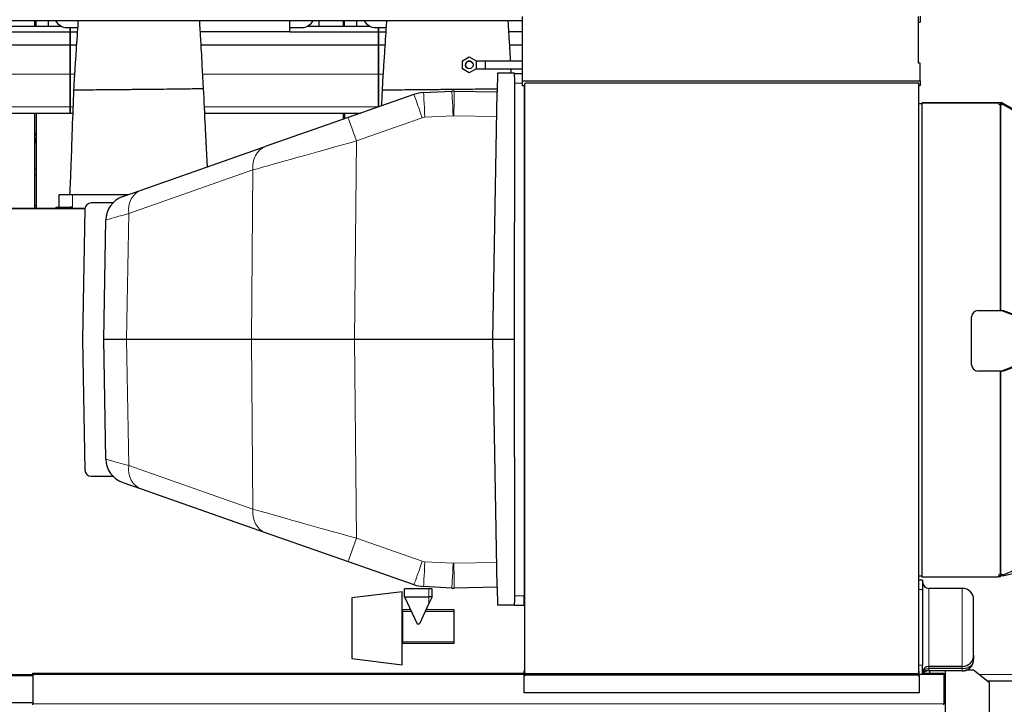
# Model space of a CAD drawing. Header units: inches. Extents: x 0 to 29700, y -16 to 21000.
# Tile 368 of 376: x 24244 to 25808, y 16002 to 17089. Entities that reach past the tile are written whole.
import ezdxf

# ---------------------------------------------------------------- set-up
doc = ezdxf.new("R2010")
doc.units = ezdxf.units.IN
doc.layers.add('1', color=7, linetype='Continuous', true_color=0xffffff)
doc.layers.add('254', color=7, linetype='Continuous', true_color=0xffffff)
doc.styles.add('latin_extended', font='simplex.shx')
doc.dimstyles.get("Standard").update_dxf_attribs({"dimtxt": 0.18, "dimasz": 0.18, "dimexe": 0.18, "dimexo": 0.0625, "dimgap": 0.09, "dimtad": 0, "dimtih": 1, "dimtoh": 1, "dimdec": 4, "dimzin": 0, "dimdsep": 46, "dimtxsty": 'Standard', "dimcen": 0.09, "dimadec": 0, "dimazin": 0, "dimtfac": 1, "dimtdec": 4, "dimtofl": 0, "dimtmove": 0, "dimatfit": 3, "dimfxl": 1, "dimtolj": 1, "dimtzin": 0, "dimarcsym": 0})

# ---------------------------------------------------------------- blocks, each defined once
blk = doc.blocks.new('_U5')
at = {"layer": '254', "color": 3, "linetype": 'Continuous', "lineweight": 13, "transparency": 16777216}
for p, q in [((27220.4, 17368.7), (27220.4, 13173.7)), ((18363.9, 15513.2), (18363.9, 13173.7)), ((18538.9, 13223.7), (27045.4, 13223.7))]:
    blk.add_line(p, q, dxfattribs=at)
at = {"layer": '254', "color": 3, "transparency": 16777216}
for points in [[(18538.9, 13252.9), (18538.9, 13194.5), (18363.9, 13223.7)], [(27045.4, 13194.5), (27045.4, 13252.9), (27220.4, 13223.7)]]:
    blk.add_solid(points, dxfattribs=at)
at = {"layer": 'Defpoints', "color": 0, "transparency": 16777216}
for p in [(27220.4, 17418.7), (18363.9, 15563.2), (27220.4, 13223.7)]:
    blk.add_point(p, dxfattribs=at)
at = {"layer": '254', "color": 2, "lineweight": 13, "transparency": 16777216, "insert": (22483.8, 13486.2), "char_height": 175, "attachment_point": 1, "style": 'latin_extended'}
blk.add_mtext('\\A1;8857', dxfattribs=at)

msp = doc.modelspace()

# ---------------------------------------------------------------- linework, layer by layer
at = {"layer": '1', "color": 2, "linetype": 'Continuous', "lineweight": 25}
for p, q in [((25041.86, 17093.4), (25041.86, 16991.313)), ((25671.35, 17019.545), (25671.35, 17093.4)), ((25673.85, 17093.942), (25673.85, 17084.703)), ((22831.36, 17087.113), (25041.859, 17087.113)), ((24210.74, 17078.192), (24309.962, 17078.192)), ((24267.861, 17078.194), (24267.861, 17087.114)), ((24269.861, 17078.194), (24269.861, 17087.114)), ((24288.861, 17087.113), (24288.861, 17078.193)), ((24318.84, 17076.121), (24323.86, 17076.121)), ((24323.86, 17069.187), (24323.86, 17076.121)), ((24323.86, 17076.121), (24323.86, 17069.187)), ((24323.86, 17076.121), (24335.748, 17076.121)), ((24672.86, 17069.032), (24672.86, 17087.113)), ((24672.86, 17076.121), (24691.86, 17076.121)), ((24700.74, 17078.192), (24799.962, 17078.192)), ((24718.861, 17087.113), (24718.861, 17078.193)), ((24757.861, 17078.194), (24757.861, 17087.114)), ((24759.861, 17078.194), (24759.861, 17087.114)), ((24778.861, 17087.113), (24778.861, 17078.193)), ((24808.84, 17076.121), (24813.86, 17076.121)), ((24813.86, 17076.121), (24813.86, 17069.187)), ((24813.86, 17076.121), (24825.748, 17076.121)), ((24813.86, 17069.187), (24813.86, 17076.121)), ((25671.342, 17084.703), (25673.85, 17084.703)), ((24182.86, 17069.187), (24323.86, 17069.187)), ((24323.86, 17048.605), (24323.86, 17069.187)), ((24323.86, 17069.187), (24323.86, 17048.605)), ((24323.86, 17069.187), (24335.295, 17069.187)), ((24672.86, 17069.032), (24530.745, 17069.032)), ((24672.86, 17069.187), (24813.86, 17069.187)), ((24813.86, 17069.187), (24813.86, 17048.605)), ((24813.86, 17069.187), (24825.295, 17069.187)), ((24813.86, 17048.605), (24813.86, 17069.187)), ((25041.863, 17069.032), (25020.745, 17069.032)), ((24041.989, 17048.605), (24323.86, 17048.605)), ((24323.86, 17002.142), (24323.86, 17048.605)), ((24323.86, 17048.605), (24323.86, 17002.142)), ((24323.86, 17048.605), (24333.957, 17048.605)), ((24531.989, 17048.605), (24813.86, 17048.605)), ((24813.86, 17048.605), (24813.86, 17002.142)), ((24813.86, 17048.605), (24823.957, 17048.605)), ((24813.86, 17002.142), (24813.86, 17048.605)), ((25021.989, 17048.605), (25041.862, 17048.605)), ((24946.862, 17023.039), (24957.862, 17029.39)), ((24957.862, 17029.39), (24968.862, 17023.039)), ((24946.862, 17010.338), (24946.862, 17023.039)), ((24968.862, 17023.039), (24968.862, 17010.338)), ((25041.861, 17022.692), (24982.86, 17022.692)), ((24982.86, 17022.692), (24982.86, 17016.692)), ((24982.86, 17016.692), (24982.86, 17010.692)), ((25673.85, 17019.545), (25671.35, 17019.545)), ((25673.85, 16991.313), (25673.85, 17019.545)), ((24323.86, 16950.167), (24323.86, 17002.142)), ((24323.86, 17002.142), (24323.86, 16950.167)), ((24813.86, 17002.142), (24813.86, 16950.167)), ((24813.86, 16950.167), (24813.86, 17002.142)), ((24957.862, 17003.987), (24946.862, 17010.338)), ((24968.862, 17010.338), (24957.862, 17003.987)), ((24982.86, 17010.692), (25041.861, 17010.692)), ((25002.778, 17003.692), (25002.26, 16974.022)), ((25029.86, 17003.692), (25002.778, 17003.692)), ((25029.86, 16997.924), (25029.86, 17003.692)), ((25041.86, 17002.692), (25029.86, 17002.692)), ((25029.86, 16997.924), (25029.86, 16987.692)), ((25029.86, 16987.692), (25029.86, 16766.953)), ((25041.86, 16991.313), (25041.86, 16984.242)), ((25041.86, 16991.313), (25673.85, 16991.313)), ((25041.86, 16984.242), (25045.87, 16984.242)), ((25044.86, 16984.232), (25044.86, 16955.691)), ((25045.86, 16051.623), (25045.86, 16986.742)), ((25047.265, 16988.147), (25670.708, 16988.147)), ((25671.352, 16984.242), (25673.85, 16984.242)), ((25671.36, 16987.494), (25671.36, 16050.87)), ((25673.85, 16991.313), (25673.85, 16984.242)), ((24869.96, 16969.773), (24765.276, 16933.062)), ((24885.286, 16972.796), (24930.186, 16975.146)), ((24934.021, 16975.213), (25002.226, 16974.022)), ((24995.36, 16580.692), (25002.226, 16974.022)), ((25002.26, 16974.022), (25002.226, 16974.022)), ((25044.86, 16955.692), (25044.86, 16929.692)), ((25045.861, 16955.692), (25044.86, 16955.692)), ((25671.361, 16955.692), (25676.359, 16955.692)), ((25676.359, 16956.192), (25676.359, 16204.192)), ((25797.986, 16956.192), (25676.359, 16956.192)), ((25676.859, 16957.192), (25801.41, 16957.192)), ((25676.859, 16957.192), (25676.859, 16956.192)), ((25802.28, 16957.036), (25801.409, 16954.692)), ((25801.41, 16957.192), (25801.41, 16953.218)), ((25804.658, 16954.522), (25801.41, 16954.522)), ((25802.273, 16953.217), (25801.419, 16953.217)), ((25801.419, 16626.692), (25801.419, 16953.217)), ((25802.273, 16626.692), (25802.273, 16953.217)), ((25805.387, 16955.881), (25802.28, 16957.036)), ((25804.658, 16954.522), (26400.087, 16617.828)), ((25805.387, 16955.881), (26400.433, 16619.404)), ((25805.387, 16955.881), (25805.387, 16954.11)), ((24047.761, 16940.192), (24323.86, 16940.192)), ((24267.861, 16788.691), (24267.861, 16940.192)), ((24269.861, 16940.192), (24269.861, 16788.691)), ((24323.86, 16940.192), (24323.86, 16950.167)), ((24323.86, 16950.167), (24323.86, 16940.192)), ((24323.86, 16940.192), (24328.064, 16940.192)), ((24537.761, 16940.192), (24785.601, 16940.192)), ((24757.861, 16930.46), (24757.861, 16940.192)), ((24759.861, 16940.192), (24759.861, 16931.162)), ((24765.276, 16933.062), (24633.811, 16886.96)), ((25045.861, 16929.692), (25044.86, 16929.692)), ((25044.86, 16929.692), (25044.86, 16231.692)), ((24267.867, 16895.84), (24269.863, 16895.84)), ((24267.876, 16897.682), (24269.876, 16897.682)), ((24436.536, 16817.779), (24633.811, 16886.96)), ((24327.86, 16810.692), (24305.86, 16810.692)), ((24305.86, 16810.692), (24305.86, 16790.682)), ((24416.327, 16810.692), (24327.86, 16810.692)), ((24407.429, 16807.572), (24436.536, 16817.779)), ((24391.969, 16797.692), (24357.475, 16797.692)), ((22821.686, 16788.691), (24347.488, 16788.691)), ((24267.865, 16793.505), (24269.901, 16793.505)), ((24301.86, 16790.682), (24323.86, 16790.682)), ((24301.86, 16788.692), (24301.86, 16790.682)), ((24301.86, 16788.692), (24323.86, 16788.692)), ((24327.86, 16790.682), (24323.86, 16790.682)), ((24347.528, 16788.692), (24323.86, 16788.692)), ((24347.477, 16787.866), (24343.86, 16580.692)), ((24377.358, 16580.692), (24380.672, 16770.524)), ((25029.86, 16580.692), (25029.86, 16766.953)), ((25765.648, 16626.692), (25801.419, 16626.692)), ((25802.273, 16626.692), (25801.419, 16626.692)), ((25803.752, 16626.692), (25802.273, 16626.692)), ((25875.567, 16599.047), (25803.465, 16626.122)), ((25878.981, 16599.047), (25806.88, 16626.122)), ((25755.648, 16540.692), (25755.648, 16616.692)), ((24343.86, 16580.692), (24347.477, 16373.517)), ((24380.672, 16390.86), (24377.358, 16580.692)), ((24413.52, 16580.692), (24377.358, 16580.692)), ((24611.84, 16580.692), (24413.52, 16580.692)), ((24775.647, 16580.692), (24611.84, 16580.692)), ((24995.36, 16580.692), (24775.647, 16580.692)), ((25002.226, 16187.361), (24995.36, 16580.692)), ((25029.86, 16580.692), (24995.36, 16580.692)), ((25029.86, 16394.431), (25029.86, 16580.692)), ((25803.465, 16531.262), (25875.567, 16558.338)), ((25806.88, 16531.262), (25878.981, 16558.338)), ((25801.419, 16530.692), (25765.648, 16530.692)), ((25802.273, 16530.692), (25801.419, 16530.692)), ((25801.419, 16208.168), (25801.419, 16530.692)), ((25802.273, 16530.692), (25803.752, 16530.692)), ((25802.273, 16208.168), (25802.273, 16530.692)), ((26399.043, 16453.323), (25804.935, 16206.492)), ((25029.86, 16394.431), (25029.86, 16173.692)), ((24357.475, 16363.692), (24391.969, 16363.692)), ((24407.429, 16353.811), (24436.536, 16343.604)), ((24436.536, 16343.604), (24633.811, 16274.423)), ((26398.962, 16336.55), (25804.91, 16204.869)), ((24633.811, 16274.423), (24765.276, 16228.321)), ((25044.86, 16231.692), (25044.86, 16205.692)), ((25044.86, 16231.692), (25045.861, 16231.692)), ((24765.276, 16228.321), (24869.96, 16191.61)), ((25044.86, 16205.692), (25045.86, 16205.692)), ((25044.86, 16205.692), (25044.86, 16173.692)), ((25671.361, 16205.692), (25676.359, 16205.692)), ((25676.359, 16204.192), (25797.859, 16204.192)), ((25801.585, 16204.192), (25797.857, 16204.192)), ((25802.126, 16204.252), (25801.263, 16208.148)), ((25802.273, 16208.168), (25801.419, 16208.168)), ((25801.585, 16204.192), (25801.585, 16206.693)), ((25804.935, 16206.492), (25801.585, 16206.492)), ((25804.91, 16204.869), (25804.551, 16206.492)), ((25804.91, 16204.869), (25804.792, 16204.843)), ((24893.86, 16185.192), (24854.86, 16185.192)), ((24854.86, 16172.192), (24854.86, 16185.192)), ((24930.186, 16186.237), (24885.286, 16188.587)), ((24898.86, 16185.192), (24893.86, 16185.192)), ((24898.86, 16172.192), (24898.86, 16185.192)), ((25002.226, 16187.361), (24934.021, 16186.17)), ((25002.226, 16187.361), (25002.26, 16187.362)), ((25002.26, 16187.362), (25002.752, 16159.192)), ((25677.86, 16198.692), (25671.361, 16198.692)), ((25677.86, 16198.692), (25677.86, 16183.692)), ((25740.86, 16185.692), (25687.86, 16185.692)), ((25740.86, 16185.692), (25687.86, 16185.692)), ((24851.36, 16180.392), (24771.36, 16170.569)), ((24771.36, 16170.569), (24771.36, 16074.214)), ((24851.36, 16178.557), (24851.36, 16180.392)), ((24851.36, 16064.392), (24851.36, 16178.557)), ((24854.86, 16172.192), (24874.852, 16129.319)), ((24854.86, 16172.192), (24893.86, 16172.192)), ((24898.86, 16172.192), (24893.86, 16161.469)), ((24898.86, 16172.192), (24893.86, 16172.192)), ((25029.86, 16173.692), (25029.86, 16163.46)), ((25044.86, 16158.692), (25044.86, 16173.692)), ((25677.86, 16183.692), (25677.86, 16063.692)), ((24893.86, 16161.469), (24878.869, 16129.319)), ((25029.86, 16159.192), (25002.752, 16159.192)), ((25029.86, 16159.192), (25029.86, 16163.46)), ((25029.86, 16158.692), (25029.86, 16159.192)), ((25044.86, 16158.692), (25029.86, 16158.692)), ((25758.86, 16079.692), (25758.86, 16167.692)), ((24852.069, 16151.65), (24851.36, 16151.65)), ((24852.069, 16148.891), (24852.069, 16151.65)), ((24864.439, 16151.65), (24852.069, 16151.65)), ((24852.069, 16148.891), (24852.069, 16151.65)), ((24852.069, 16100.891), (24852.069, 16148.891)), ((24852.069, 16100.891), (24852.069, 16148.891)), ((24934.069, 16151.65), (24889.282, 16151.65)), ((24934.069, 16148.891), (24934.069, 16151.65)), ((24934.069, 16100.891), (24934.069, 16148.891)), ((24874.852, 16129.319), (24878.869, 16129.319)), ((24852.069, 16098.133), (24851.36, 16098.133)), ((24852.069, 16098.133), (24852.069, 16100.891)), ((24852.069, 16098.133), (24852.069, 16100.891)), ((24934.069, 16098.133), (24852.069, 16098.133)), ((24934.069, 16098.133), (24934.069, 16100.891)), ((25758.86, 16079.692), (25758.86, 16072.692)), ((24771.36, 16074.214), (24851.36, 16064.392)), ((25677.86, 16048.692), (25677.86, 16063.692)), ((25687.86, 16061.692), (25740.86, 16061.692)), ((25740.86, 16061.692), (25687.86, 16061.692)), ((24264.86, 16048.912), (24264.86, 16050.912)), ((24264.86, 16050.912), (25044.858, 16050.912)), ((24264.86, 16048.912), (24264.86, 16002.612)), ((25044.862, 16047.447), (25044.862, 16054.518)), ((25044.862, 16019.914), (25044.862, 16047.447)), ((25047.265, 16048.45), (25047.265, 16050.218)), ((25670.708, 16050.218), (25047.265, 16050.218)), ((25047.265, 16048.45), (25670.41, 16048.45)), ((25670.41, 16048.45), (25670.41, 16050.218)), ((25672.358, 16047.036), (25672.358, 16054.107)), ((25677.86, 16048.692), (25672.358, 16048.692)), ((25672.358, 16047.036), (25672.358, 16019.914)), ((25679.191, 16050.912), (25711.56, 16050.912)), ((25740.86, 16054.692), (25687.026, 16054.692)), ((25688.86, 16054.691), (25688.86, 16050.911)), ((25711.56, 16050.912), (25711.56, 16048.912)), ((25711.56, 16048.912), (25711.56, 16002.612)), ((25713.86, 16054.691), (25713.86, 15995.692)), ((25713.86, 16054.69), (25713.86, 15965.692)), ((25758.86, 16055.692), (25746.661, 16055.692)), ((25783.86, 16035.692), (25758.86, 16055.692)), ((25780.05, 16038.722), (25961.829, 16038.722)), ((25783.86, 15965.692), (25783.86, 16035.692)), ((25672.358, 16019.914), (25044.862, 16019.914)), ((24264.86, 16000.612), (24264.86, 16002.612)), ((25711.56, 16000.612), (25711.56, 16002.612))]:
    msp.add_line(p, q, dxfattribs=at)
at = {"layer": '1', "color": 110, "linetype": 'Continuous', "lineweight": 13}
for p, q in [((24044.462, 17002.142), (24323.86, 17002.142)), ((24323.86, 17002.142), (24330.897, 17002.142)), ((24534.462, 17002.142), (24813.86, 17002.142)), ((24813.86, 17002.142), (24820.897, 17002.142)), ((25041.86, 16987.692), (25029.86, 16987.692)), ((24047.278, 16950.167), (24323.86, 16950.167)), ((24323.86, 16950.167), (24328.431, 16950.167)), ((24537.278, 16950.167), (24813.86, 16950.167)), ((24813.86, 16950.167), (24814.052, 16950.167)), ((24932.276, 16935.899), (24887.376, 16933.549)), ((25001.54, 16934.726), (24933.322, 16935.917)), ((24883.197, 16932.725), (24778.513, 16896.014)), ((24267.876, 16907.971), (24269.876, 16907.971)), ((24267.876, 16905.772), (24269.876, 16905.772)), ((24267.876, 16905.424), (24269.876, 16905.424)), ((24267.867, 16895.09), (24269.863, 16895.09)), ((24267.867, 16893.675), (24269.863, 16893.675)), ((24267.867, 16892.992), (24269.863, 16892.992)), ((24267.876, 16899.641), (24269.876, 16899.641)), ((24267.876, 16899.335), (24269.876, 16899.335)), ((24267.876, 16899.063), (24269.876, 16899.063)), ((24778.513, 16896.014), (24775.647, 16580.692)), ((24267.865, 16851.984), (24269.901, 16851.984)), ((24267.865, 16841.986), (24269.901, 16841.986)), ((24614.286, 16849.912), (24417.012, 16780.731)), ((24611.84, 16580.692), (24614.286, 16849.912)), ((24327.86, 16810.692), (24327.86, 16790.682)), ((24323.86, 16788.692), (24323.86, 16790.682)), ((24417.012, 16780.731), (24413.52, 16580.692)), ((25806.88, 16626.122), (25803.465, 16626.122)), ((24413.52, 16580.692), (24417.012, 16380.652)), ((24614.286, 16311.472), (24611.84, 16580.692)), ((24775.647, 16580.692), (24778.513, 16265.369)), ((25806.88, 16531.262), (25803.465, 16531.262)), ((24417.012, 16380.652), (24614.286, 16311.472)), ((24778.513, 16265.369), (24883.197, 16228.659)), ((24887.376, 16227.834), (24932.276, 16225.484)), ((24933.322, 16225.466), (25001.54, 16226.657)), ((25804.792, 16204.843), (25804.426, 16206.492)), ((24893.86, 16172.192), (24893.86, 16185.192)), ((25687.86, 16061.692), (25687.86, 16185.692)), ((25740.86, 16061.692), (25740.86, 16185.692)), ((24893.86, 16172.192), (24893.86, 16161.469)), ((25044.86, 16173.692), (25029.86, 16173.692)), ((25677.86, 16183.692), (25671.361, 16183.692)), ((24852.069, 16148.891), (24851.36, 16148.891)), ((24865.725, 16148.891), (24852.069, 16148.891)), ((24934.069, 16148.891), (24887.995, 16148.891)), ((24852.069, 16100.891), (24851.36, 16100.891)), ((24934.069, 16100.891), (24852.069, 16100.891)), ((25677.86, 16063.692), (25671.361, 16063.692)), ((25687.86, 16061.692), (25687.86, 16058.192)), ((25740.86, 16058.192), (25740.86, 16061.692)), ((25044.858, 16048.912), (24264.86, 16048.912)), ((25711.56, 16048.912), (25677.947, 16048.912)), ((25687.86, 16058.192), (25687.86, 16056.692)), ((25740.86, 16058.192), (25687.86, 16058.192)), ((25740.86, 16054.692), (25740.86, 16058.192)), ((24264.86, 16002.612), (25711.56, 16002.612))]:
    msp.add_line(p, q, dxfattribs=at)
at = {"layer": '1', "color": 2, "linetype": 'Continuous', "lineweight": 25}
msp.add_circle((24957.862, 17016.689), 6, dxfattribs=at)
for centre, radius, start, end in [((25045.335, 16988.672), 2, 285.218437, 344.781563), ((25672.41, 16989.197), 2, 211.668203, 238.331797), ((24888.16, 16917.872), 55, 92.996043, 109.324818), ((25801.859, 16957.192), 4, 194.477512, 263.683352), ((24357.475, 16787.692), 10, 90, 179), ((24420.666, 16769.825), 40, 109.324818, 179), ((25765.648, 16616.692), 10, 90, 180), ((25765.648, 16540.692), 10, 180, 270), ((24420.666, 16391.558), 40, 181, 250.675181), ((24357.475, 16373.692), 10, 181, 270), ((25801.859, 16204.192), 4, 96.316648, 180), ((24888.16, 16243.512), 55, 250.675181, 267.003957), ((25687.86, 16195.692), 10, 180, 270), ((25740.86, 16167.692), 18, 0, 90), ((25740.86, 16079.692), 18, 270, 0), ((25687.86, 16051.692), 10, 90, 180), ((25045.335, 16049.693), 2, 15.218437, 74.781563), ((25672.41, 16049.168), 2, 121.668203, 148.331797), ((25687.026, 16044.692), 10, 90, 156.421822)]:
    msp.add_arc(centre, radius, start, end, dxfattribs=at)
at = {"layer": '1', "color": 110, "linetype": 'Continuous', "lineweight": 13}
msp.add_arc((24888.16, 16242.813), 15, 250.675181, 267.003957, dxfattribs=at)
at = {"layer": '1', "color": 2, "linetype": 'Continuous', "lineweight": 25}
for centre, major_axis, ratio, start_param, end_param in [((24318.84, 17096.045), (20, 0), 0.9961947, 3.60651564, 4.71238898), ((24691.86, 17096.045), (20, 0), 0.9961947, 4.71238898, 5.81826394), ((24808.84, 17096.045), (20, 0), 0.9961947, 3.60651564, 4.71238898), ((24933.06, 16920.222), (0, 55), 0.99999999, 6.26572487, 6.33547612), ((25801.859, 16957.192), (0, 4), 0.93988486, 3.25183897, 3.98150753), ((25800.337, 16616.692), (0, 10), 0.93988486, 5.94389269, 6.28318531), ((25803.752, 16616.692), (0, 10), 0.93988486, 5.94389269, 6.28318531), ((25800.337, 16540.692), (0, 10), 0.93988486, 3.14159265, 3.48088527), ((25803.752, 16540.692), (0, 10), 0.93988486, 3.14159265, 3.48088527), ((25801.859, 16204.192), (0, 4), 0.93988486, 5.32487539, 6.17293899), ((24933.06, 16241.162), (0, 55), 0.99999997, 3.08930184, 3.15905309), ((25045.335, 16055.892), (2, 0), 0.70710678, 4.4736266, 4.97801474), ((25045.335, 16048.821), (2, 0), 0.70710678, 4.4736266, 6.01757347), ((25672.41, 16048.45), (2, 0), 0.70710678, 3.14159265, 4.68638665), ((25672.41, 16055.521), (2, 0), 0.70710678, 4.15966017, 4.68638665)]:
    msp.add_ellipse(centre, major_axis=major_axis, ratio=ratio, start_param=start_param, end_param=end_param, dxfattribs=at)
at = {"layer": '1', "color": 110, "linetype": 'Continuous', "lineweight": 13}
for centre, major_axis, ratio, start_param, end_param in [((24883.197, 16932.026), (13.237, -37.746), 0.00577619, 1.58726617, 3.14159265), ((24887.376, 16932.851), (2.091, -39.945), 0.00091232, 1.58822576, 3.14159265), ((24932.276, 16935.201), (2.091, -39.945), 0.00091232, 1.58822576, 3.14159265), ((24933.322, 16935.219), (-0.698, -39.994), 0.00030476, 3.14159265, 4.69493835), ((24933.06, 16920.92), (-0.249, 14.998), 0.99999989, 6.24913241, 6.31888365), ((24778.513, 16895.316), (13.237, -37.746), 0.00577619, 1.58726617, 3.14159265), ((24888.16, 16918.57), (0, 15), 1, 0.05229082, 0.3372817), ((24778.538, 16895.325), (200.516, 55.928), 0.00322174, 1.57002467, 2.52981473), ((24647.048, 16849.213), (13.237, -37.746), 0.80093214, 3.14159265, 4.4207655), ((24449.773, 16780.033), (13.237, -37.746), 0.80093214, 3.14159265, 4.4207655), ((24581.676, 16826.289), (201.004, 55.765), 0.00101166, 2.53054122, 3.14129287), ((24581.676, 16335.095), (-201.004, 55.765), 0.00101166, 0.00029978, 0.61105144), ((24449.773, 16381.35), (-13.237, -37.746), 0.80093214, 5.00401247, 6.28318531), ((24647.048, 16312.17), (-13.237, -37.746), 0.80093214, 5.00401247, 6.28318531), ((24778.538, 16266.058), (-200.516, 55.928), 0.00322174, 0.61177793, 1.57156799), ((24778.513, 16266.067), (-13.237, -37.746), 0.00577619, 0, 1.55432648), ((24883.197, 16229.357), (-13.237, -37.746), 0.00577619, 0, 1.55432648), ((24887.376, 16228.532), (-2.091, -39.945), 0.00091232, 0, 1.55336689), ((24932.276, 16226.182), (-2.091, -39.945), 0.00091232, 0, 1.55336689), ((24933.06, 16240.463), (15, 0), 0.99999997, 4.66009816, 4.72984942), ((24933.322, 16226.164), (0.698, -39.994), 0.00030476, 4.72983961, 6.28318531), ((25687.86, 16051.692), (10, 0), 0.65, 1.57079633, 3.14159265), ((25687.86, 16048.692), (10, 0), 0.8, 1.57079633, 3.14159265)]:
    msp.add_ellipse(centre, major_axis=major_axis, ratio=ratio, start_param=start_param, end_param=end_param, dxfattribs=at)
at = {"layer": '1', "color": 2, "linetype": 'Continuous', "lineweight": 25}
for points, knots in [([(24336.509, 17087.402), (24336.319, 17084.683), (24335.152, 17067.694), (24333.538, 17041.041), (24331.089, 17006.498), (24329.985, 16987.503), (24329.431, 16977.407)], [0, 0, 0, 0, 0.08061325, 0.49798875, 0.73506156, 1, 1, 1, 1]), ([(24535.84, 16979.542), (24535.279, 16987.936), (24534.242, 17004.382), (24533.241, 17027.367), (24532.113, 17046.508), (24531.275, 17060.586), (24530.691, 17069.906), (24530.168, 17078.176), (24529.834, 17083.551), (24529.612, 17087.152)], [0, 0, 0, 0, 0.22677375, 0.44632769, 0.62537355, 0.75821886, 0.845554, 0.89509097, 1, 1, 1, 1]), ([(24826.509, 17087.402), (24826.319, 17084.683), (24825.152, 17067.694), (24823.538, 17041.041), (24821.089, 17006.498), (24819.985, 16987.503), (24819.431, 16977.407)], [0, 0, 0, 0, 0.08061325, 0.49798875, 0.73506156, 1, 1, 1, 1]), ([(25023.416, 17022.733), (25023.317, 17024.749), (25022.892, 17033.287), (25022.113, 17046.508), (25021.275, 17060.586), (25020.691, 17069.906), (25020.168, 17078.176), (25019.834, 17083.551), (25019.612, 17087.152)], [0, 0, 0, 0, 0.09064435, 0.38471064, 0.6028968, 0.74633671, 0.8276966, 1, 1, 1, 1]), ([(24963.105, 17019.606), (24963.075, 17019.66), (24963.044, 17019.715), (24962.986, 17019.811), (24962.96, 17019.853), (24962.907, 17019.937), (24962.88, 17019.978), (24962.743, 17020.184), (24962.626, 17020.341), (24962.378, 17020.644), (24962.247, 17020.789), (24961.971, 17021.066), (24961.825, 17021.198), (24961.635, 17021.354), (24961.596, 17021.385), (24961.518, 17021.446), (24961.4, 17021.536), (24961.28, 17021.621), (24961.035, 17021.785), (24960.699, 17021.986), (24960.346, 17022.154), (24960.074, 17022.267), (24959.982, 17022.303), (24959.843, 17022.353), (24959.796, 17022.369), (24959.702, 17022.4), (24959.655, 17022.415), (24959.419, 17022.487), (24959.229, 17022.534), (24958.845, 17022.611), (24958.652, 17022.64), (24958.262, 17022.679), (24958.066, 17022.689), (24957.819, 17022.689), (24957.769, 17022.688), (24957.67, 17022.686), (24957.522, 17022.681), (24957.375, 17022.67), (24957.083, 17022.641), (24956.696, 17022.584), (24956.316, 17022.489), (24956.034, 17022.404), (24955.94, 17022.373), (24955.8, 17022.323), (24955.754, 17022.306), (24955.661, 17022.271), (24955.616, 17022.252), (24955.388, 17022.158), (24955.034, 17021.991), (24954.698, 17021.791), (24954.372, 17021.573), (24954.214, 17021.456), (24953.907, 17021.205), (24953.761, 17021.073), (24953.484, 17020.796), (24953.221, 17020.507), (24952.987, 17020.193), (24952.85, 17019.988), (24952.823, 17019.947), (24952.771, 17019.863), (24952.744, 17019.821), (24952.668, 17019.694), (24952.619, 17019.608), (24952.48, 17019.348), (24952.312, 17018.994), (24952.18, 17018.626), (24952.094, 17018.345), (24952.068, 17018.25), (24952.032, 17018.107), (24952.02, 17018.059), (24951.999, 17017.963), (24951.988, 17017.914), (24951.94, 17017.671), (24951.882, 17017.281), (24951.862, 17016.887), (24951.862, 17016.689)], [0, 0, 0, 0, 0.01185771, 0.01185771, 0.0211798, 0.0211798, 0.0305019, 0.0305019, 0.06779029, 0.06779029, 0.10507868, 0.10507868, 0.14236707, 0.14236707, 0.15168916, 0.15168916, 0.16101126, 0.17965546, 0.17965546, 0.21694384, 0.25423223, 0.25423223, 0.27287643, 0.27287643, 0.28219852, 0.28219852, 0.29152062, 0.29152062, 0.32880901, 0.32880901, 0.3660974, 0.3660974, 0.40338579, 0.40338579, 0.41270788, 0.41270788, 0.42202998, 0.44067417, 0.44067417, 0.47796256, 0.51525095, 0.51525095, 0.53389515, 0.53389515, 0.54321724, 0.54321724, 0.55253934, 0.55253934, 0.58982773, 0.62711612, 0.62711612, 0.6644045, 0.6644045, 0.70169289, 0.70169289, 0.73898128, 0.77626967, 0.77626967, 0.78559177, 0.78559177, 0.79491386, 0.79491386, 0.81355806, 0.81355806, 0.85084645, 0.88813483, 0.88813483, 0.90677903, 0.90677903, 0.91610113, 0.91610113, 0.92542322, 0.92542322, 0.96271161, 1, 1, 1, 1]), ([(24951.862, 17016.689), (24951.862, 17016.491), (24951.872, 17016.294), (24951.91, 17015.904), (24951.968, 17015.518), (24952.063, 17015.137), (24952.134, 17014.902), (24952.149, 17014.855), (24952.18, 17014.761), (24952.196, 17014.714), (24952.246, 17014.574), (24952.282, 17014.482), (24952.395, 17014.21), (24952.492, 17014.004), (24952.601, 17013.804), (24952.616, 17013.776)], [0, 0, 0, 0, 0.19364833, 0.19364833, 0.38729667, 0.580945, 0.580945, 0.62935709, 0.62935709, 0.67776917, 0.67776917, 0.77459334, 0.77459334, 0.96824167, 1, 1, 1, 1]), ([(24982.86, 17022.692), (24979.585, 17022.698), (24974.717, 17022.707), (24970.16, 17022.666), (24968.58, 17022.658)], [0, 0, 0, 0, 0.63513252, 1, 1, 1, 1]), ([(24968.754, 17010.716), (24970.38, 17010.7), (24974.822, 17010.692), (24979.731, 17010.686), (24982.86, 17010.692)], [0, 0, 0, 0, 0.4157752, 1, 1, 1, 1]), ([(25024.359, 17003.696), (25024.342, 17004.01), (25024.217, 17006.352), (25024.098, 17008.693), (25023.997, 17010.719)], [0, 0, 0, 0, 0.13402191, 1, 1, 1, 1]), ([(24329.431, 16977.407), (24328.643, 16957.046), (24327.524, 16926.445), (24326.367, 16893.143), (24325.827, 16876.083), (24325.414, 16864.825), (24324.826, 16849.839), (24324.088, 16831.691), (24323.519, 16817.982), (24323.212, 16810.7)], [0, 0, 0, 0, 0.36642877, 0.55066595, 0.59922757, 0.67337039, 0.75326206, 0.86892468, 1, 1, 1, 1]), ([(24329.431, 16977.407), (24329.43, 16977.407), (24329.424, 16977.399), (24329.407, 16977.388), (24329.494, 16977.375), (24329.743, 16977.357), (24330.6, 16977.334), (24333.606, 16977.308), (24340.354, 16977.305), (24353.074, 16977.36), (24369.25, 16977.468), (24384.085, 16977.591), (24395.285, 16977.695), (24401.021, 16977.751), (24403.828, 16977.779), (24404.491, 16977.786)], [0, 0, 0, 0, 0.00314393, 0.04148455, 0.06065486, 0.07982517, 0.1565064, 0.23318764, 0.38655011, 0.53991258, 0.69327506, 0.84663753, 0.92331876, 0.98562227, 1, 1, 1, 1]), ([(24404.491, 16977.786), (24405.376, 16977.794), (24409.465, 16977.836), (24417.574, 16977.917), (24432.731, 16978.07), (24446.141, 16978.205), (24456.782, 16978.312), (24460.635, 16978.351), (24465.752, 16978.403), (24475.774, 16978.509), (24490.765, 16978.68), (24507.621, 16978.898), (24521.542, 16979.106), (24529.499, 16979.255), (24532.952, 16979.34), (24534.348, 16979.382), (24535.115, 16979.411), (24535.612, 16979.437), (24535.848, 16979.46), (24535.829, 16979.48), (24535.842, 16979.508), (24535.83, 16979.528), (24535.84, 16979.542)], [0, 0, 0, 0, 0.0131787, 0.05271481, 0.10542963, 0.21085925, 0.22403795, 0.23721666, 0.26357406, 0.31628888, 0.4217185, 0.52714813, 0.63257775, 0.73800738, 0.79072219, 0.8170796, 0.84343701, 0.86979441, 0.89615182, 0.92250923, 0.94886663, 1, 1, 1, 1]), ([(24541.997, 16854.763), (24541.811, 16858.875), (24541.405, 16867.769), (24540.819, 16879.795), (24540.228, 16890.774), (24539.75, 16900.033), (24539.282, 16909.217), (24537.956, 16935.716), (24536.811, 16959.157), (24535.84, 16979.542)], [0, 0, 0, 0, 0.09885486, 0.21379412, 0.28913292, 0.3628596, 0.43644828, 0.50993597, 1, 1, 1, 1]), ([(24819.431, 16977.407), (24819.43, 16977.407), (24819.424, 16977.399), (24819.407, 16977.388), (24819.494, 16977.375), (24819.743, 16977.357), (24820.6, 16977.334), (24823.606, 16977.308), (24830.354, 16977.305), (24843.074, 16977.36), (24859.25, 16977.468), (24874.085, 16977.591), (24885.285, 16977.695), (24891.021, 16977.751), (24893.828, 16977.779), (24894.491, 16977.786)], [0, 0, 0, 0, 0.00314393, 0.04148455, 0.06065486, 0.07982517, 0.1565064, 0.23318764, 0.38655011, 0.53991258, 0.69327506, 0.84663753, 0.92331876, 0.98562227, 1, 1, 1, 1]), ([(24894.491, 16977.786), (24895.376, 16977.794), (24899.465, 16977.836), (24907.574, 16977.917), (24922.731, 16978.07), (24936.141, 16978.205), (24946.782, 16978.312), (24950.635, 16978.351), (24955.752, 16978.403), (24965.774, 16978.509), (24980.765, 16978.68), (24994.143, 16978.853), (25000.969, 16978.95), (25002.768, 16978.977)], [0, 0, 0, 0, 0.02322988, 0.09291953, 0.18583906, 0.37167813, 0.39490801, 0.41813789, 0.46459766, 0.55751719, 0.74335625, 0.92919532, 1, 1, 1, 1]), ([(25740.86, 16054.692), (25741.459, 16054.692), (25742.053, 16054.721), (25743.232, 16054.839), (25743.817, 16054.926), (25744.976, 16055.158), (25745.551, 16055.303), (25746.193, 16055.499), (25746.264, 16055.522), (25746.406, 16055.567), (25746.477, 16055.59), (25746.69, 16055.661), (25747.112, 16055.807), (25747.526, 16055.969), (25748.345, 16056.311), (25749.409, 16056.819), (25750.42, 16057.428), (25751.035, 16057.842), (25751.157, 16057.926), (25751.339, 16058.055), (25751.399, 16058.099), (25751.519, 16058.186), (25751.818, 16058.407), (25752.108, 16058.635), (25752.789, 16059.199), (25753.656, 16059.991), (25754.441, 16060.863), (25754.998, 16061.547), (25755.179, 16061.78), (25755.399, 16062.078), (25755.442, 16062.138), (25755.528, 16062.258), (25755.656, 16062.439), (25755.78, 16062.621), (25756.187, 16063.234), (25756.485, 16063.736), (25757.032, 16064.766), (25757.28, 16065.294), (25757.614, 16066.104), (25757.719, 16066.377), (25757.867, 16066.792), (25757.938, 16067), (25758.006, 16067.211), (25758.05, 16067.351), (25758.072, 16067.422), (25758.264, 16068.057), (25758.405, 16068.627), (25758.632, 16069.773), (25758.717, 16070.351), (25758.803, 16071.224), (25758.824, 16071.516), (25758.846, 16071.956), (25758.854, 16072.176), (25758.859, 16072.434), (25758.86, 16072.563), (25758.86, 16072.623), (25758.86, 16072.646), (25758.86, 16072.655), (25758.86, 16072.66), (25758.86, 16072.673), (25758.86, 16072.682), (25758.86, 16072.692)], [0, 0, 0, 0, 0.0625, 0.0625, 0.125, 0.125, 0.1875, 0.1875, 0.1953125, 0.1953125, 0.203125, 0.203125, 0.21875, 0.25, 0.25, 0.3125, 0.375, 0.375, 0.390625, 0.390625, 0.3984375, 0.3984375, 0.40625, 0.4375, 0.4375, 0.5, 0.5625, 0.5625, 0.59375, 0.59375, 0.6015625, 0.6015625, 0.609375, 0.625, 0.625, 0.6875, 0.6875, 0.75, 0.75, 0.78125, 0.78125, 0.796875, 0.8046875, 0.8046875, 0.8125, 0.8125, 0.875, 0.875, 0.9375, 0.9375, 0.96875, 0.96875, 0.984375, 0.9921875, 0.99609375, 0.99804688, 0.99853516, 0.99853516, 0.99902344, 0.99902344, 1, 1, 1, 1]), ([(24264.887, 16046.692), (24240.865, 16046.692), (24168.229, 16046.692), (24046.982, 16046.692), (23921.237, 16046.692), (23816.428, 16046.692), (23747.938, 16046.692), (23707.967, 16046.692), (23695.673, 16046.692)], [0, 0, 0, 0, 0.12660888, 0.38281805, 0.63902722, 0.78933661, 0.93520813, 1, 1, 1, 1]), ([(24136.591, 16004.692), (24151.135, 16004.692), (24193.892, 16004.692), (24236.649, 16004.692), (24264.862, 16004.692)], [0, 0, 0, 0, 0.34015303, 1, 1, 1, 1])]:
    msp.add_open_spline(points, degree=3, knots=knots, dxfattribs=at)
msp.add_open_spline([(24819.431, 16977.407), (24819.099, 16968.846), (24818.776, 16960.284), (24818.458, 16951.722)], degree=3, dxfattribs=at)
at = {"layer": '1', "color": 110, "linetype": 'Continuous', "lineweight": 13}
for points, knots in [([(25740.86, 16058.192), (25741.458, 16058.192), (25742.05, 16058.213), (25743.226, 16058.298), (25743.809, 16058.362), (25744.967, 16058.531), (25745.541, 16058.637), (25746.182, 16058.781), (25746.253, 16058.797), (25746.395, 16058.831), (25746.466, 16058.848), (25746.678, 16058.9), (25747.1, 16059.008), (25747.514, 16059.127), (25748.333, 16059.381), (25748.865, 16059.57), (25749.903, 16059.99), (25750.409, 16060.22), (25751.025, 16060.535), (25751.147, 16060.6), (25751.329, 16060.698), (25751.389, 16060.731), (25751.51, 16060.798), (25751.809, 16060.967), (25752.1, 16061.143), (25752.782, 16061.578), (25753.217, 16061.886), (25754.044, 16062.538), (25754.438, 16062.882), (25754.997, 16063.426), (25755.178, 16063.612), (25755.398, 16063.85), (25755.442, 16063.898), (25755.528, 16063.994), (25755.656, 16064.139), (25755.781, 16064.286), (25756.188, 16064.78), (25756.487, 16065.187), (25757.034, 16066.028), (25757.283, 16066.461), (25757.617, 16067.13), (25757.721, 16067.357), (25757.869, 16067.701), (25757.94, 16067.875), (25758.008, 16068.05), (25758.052, 16068.167), (25758.074, 16068.226), (25758.266, 16068.757), (25758.407, 16069.235), (25758.633, 16070.203), (25758.718, 16070.692), (25758.803, 16071.436), (25758.825, 16071.685), (25758.846, 16072.061), (25758.854, 16072.249), (25758.859, 16072.47), (25758.86, 16072.581), (25758.86, 16072.632), (25758.86, 16072.652), (25758.86, 16072.66), (25758.86, 16072.664), (25758.86, 16072.676), (25758.86, 16072.684), (25758.86, 16072.692)], [0, 0, 0, 0, 0.0625, 0.0625, 0.125, 0.125, 0.1875, 0.1875, 0.1953125, 0.1953125, 0.203125, 0.203125, 0.21875, 0.25, 0.25, 0.3125, 0.3125, 0.375, 0.375, 0.390625, 0.390625, 0.3984375, 0.3984375, 0.40625, 0.4375, 0.4375, 0.5, 0.5, 0.5625, 0.5625, 0.59375, 0.59375, 0.6015625, 0.6015625, 0.609375, 0.625, 0.625, 0.6875, 0.6875, 0.75, 0.75, 0.78125, 0.78125, 0.796875, 0.8046875, 0.8046875, 0.8125, 0.8125, 0.875, 0.875, 0.9375, 0.9375, 0.96875, 0.96875, 0.984375, 0.9921875, 0.99609375, 0.99804687, 0.99853516, 0.99853516, 0.99902344, 0.99902344, 1, 1, 1, 1]), ([(25687.86, 16056.692), (25687.86, 16056.609), (25687.856, 16056.53), (25687.842, 16056.376), (25687.831, 16056.302), (25687.791, 16056.087), (25687.754, 16055.954), (25687.668, 16055.707), (25687.619, 16055.593), (25687.554, 16055.463), (25687.541, 16055.437), (25687.514, 16055.387), (25687.501, 16055.363), (25687.461, 16055.292), (25687.435, 16055.248), (25687.356, 16055.122), (25687.306, 16055.048), (25687.213, 16054.92), (25687.171, 16054.867), (25687.102, 16054.78), (25687.074, 16054.747), (25687.05, 16054.72), (25687.046, 16054.715), (25687.038, 16054.706), (25687.035, 16054.703), (25687.028, 16054.695), (25687.026, 16054.692), (25687.026, 16054.692)], [0, 0, 0, 0, 0.06280953, 0.06280953, 0.12561906, 0.12561906, 0.25123812, 0.25123812, 0.37685718, 0.37685718, 0.40826194, 0.40826194, 0.43966671, 0.43966671, 0.50247623, 0.50247623, 0.62809529, 0.62809529, 0.75371435, 0.75371435, 0.87933341, 0.87933341, 0.91073818, 0.91073818, 0.94214294, 0.94214294, 1, 1, 1, 1])]:
    msp.add_open_spline(points, degree=3, knots=knots, dxfattribs=at)
at = {"layer": '254', "color": 2, "linetype": 'Continuous', "lineweight": 25}
msp.add_line((24347.488, 16788.691), (22821.686, 16788.691), dxfattribs=at)
at = {"layer": '254', "color": 110, "linetype": 'Continuous', "lineweight": 13}
for p, q in [((24264.856, 16048.722), (24145.638, 16048.722)), ((25961.829, 16048.722), (25767.549, 16048.722))]:
    msp.add_line(p, q, dxfattribs=at)

# ---------------------------------------------------------------- dimensions: what is measured, and where the dimension line sits
at = {"layer": '254', "color": 2, "linetype": 'Continuous', "lineweight": 13}
dim = msp.add_linear_dim(base=(27220.427, 13223.692), p1=(18363.86, 15563.186), p2=(27220.427, 17418.716), dimstyle='Standard', override={"dimscale": 50, "dimtxt": 3.5, "dimasz": 3.5, "dimexe": 1, "dimexo": 1, "dimgap": 1.75, "dimtad": 1, "dimtih": 1, "dimtoh": 0, "dimdec": 0, "dimlfac": 1, "dimzin": 8, "dimdsep": 46, "dimlunit": 2, "dimtxsty": 'latin_extended', "dimsah": 1, "dimse1": 0, "dimse2": 0, "dimsd1": 0, "dimsd2": 0, "dimclrd": 3, "dimclre": 3, "dimclrt": 2, "dimtol": 0, "dimtm": -0.1, "dimtfac": 0.714286, "dimtdec": 3, "dimtofl": 1, "dimtmove": 0, "dimtzin": 8, "dimlwd": 13, "dimlwe": 13}, dxfattribs=at)
dim.commit()
dim.dimension.update_dxf_attribs({"geometry": '_U5', "text_midpoint": (22792.144, 13223.692), "dimtype": 160})

doc.saveas('drawing.dxf')
